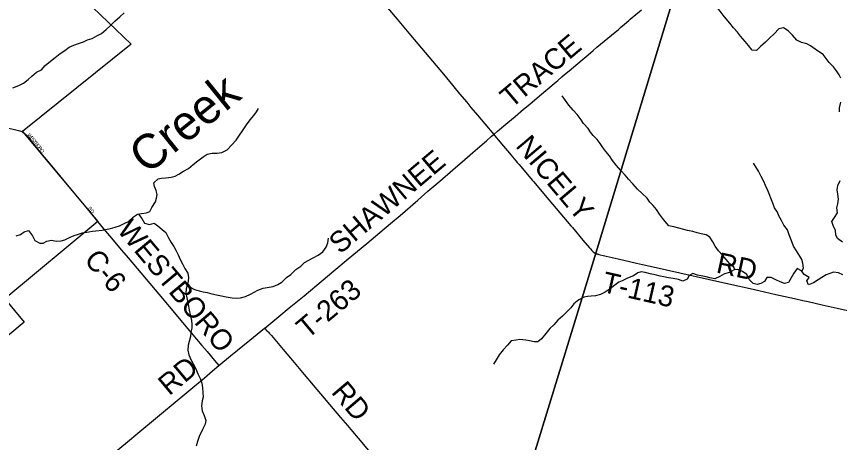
# Model space of a CAD drawing. Extents: x 1442749 to 1756758, y 235267 to 677782.
# Drawn here: x 1554277 to 1566168, y 468347 to 474506 of the extents above; entities that cross this region are included whole.
import ezdxf

# ---------------------------------------------------------------- set-up
doc = ezdxf.new("R2010")
doc.units = 0
for name, color, linetype in [('GM_X_City_Street', 7, 'Continuous'), ('GM_X_City_Street_Text', 7, 'Continuous'), ('GM_X_Corporation', 7, 'Continuous'), ('GM_X_County_Road', 7, 'Continuous'), ('GM_X_County_Road_Text', 7, 'Continuous'), ('GM_X_Major_River', 7, 'Continuous'), ('GM_X_Major_River_Text', 7, 'Continuous'), ('GM_X_Minor_River', 7, 'Continuous'), ('GM_X_Township', 7, 'Continuous'), ('GM_X_Township_Road', 7, 'Continuous'), ('GM_X_Township_Road_Text', 7, 'Continuous')]:
    doc.layers.add(name, color=color, linetype=linetype)

msp = doc.modelspace()

# ---------------------------------------------------------------- linework, layer by layer
at = {"layer": 'GM_X_City_Street'}
for points in [[(1554075, 472915), (1554127, 472903), (1554288, 472865)], [(1554288, 472865), (1554307, 472860), (1554323, 472855), (1554338, 472849), (1554352, 472842), (1554371, 472831), (1554389, 472818), (1554406, 472803), (1554429, 472779), (1554460, 472742), (1554558, 472618), (1554625, 472537), (1554730, 472411), (1554832, 472287), (1555010, 472072), (1555086, 471981), (1555229, 471806), (1555407, 471593)]]:
    msp.add_lwpolyline(points, dxfattribs=at)
at = {"layer": 'GM_X_Corporation'}
msp.add_lwpolyline([(1555050, 474960), (1555933, 474108), (1554365, 472843), (1555450, 471541), (1554110, 470424), (1554390, 470088), (1552609, 468604)], dxfattribs=at)
at = {"layer": 'GM_X_County_Road'}
for points in [[(1555407, 471593), (1555512, 471466), (1555622, 471336), (1555795, 471130), (1555890, 471017), (1556335, 470491), (1556609, 470165), (1556724, 470026), (1556956, 469750), (1557030, 469662), (1557139, 469534), (1557201, 469461)], [(1557201, 469461), (1557371, 469601), (1557646, 469829), (1557858, 469999), (1557858, 469999)], [(1557858, 469999), (1557896, 469964), (1557909, 469952), (1557917, 469943), (1557929, 469930), (1557961, 469894), (1558154, 469662), (1558263, 469531), (1558335, 469446), (1558433, 469331), (1558564, 469176), (1558959, 468711), (1559059, 468593), (1559131, 468507), (1559213, 468410), (1559533, 468032)]]:
    msp.add_lwpolyline(points, dxfattribs=at)
at = {"layer": 'GM_X_Major_River'}
msp.add_lwpolyline([(1554274, 471337), (1554334, 471356), (1554387, 471395), (1554449, 471410), (1554506, 471337), (1554541, 471267), (1554612, 471229), (1554662, 471231), (1554715, 471260), (1554781, 471275), (1554851, 471258), (1554921, 471261), (1554975, 471278), (1555054, 471315), (1555110, 471340), (1555160, 471356), (1555232, 471379), (1555323, 471393), (1555375, 471401), (1555425, 471406), (1555513, 471417), (1555585, 471432), (1555635, 471443), (1555702, 471460), (1555764, 471481), (1555842, 471516), (1555897, 471543), (1555968, 471610), (1556026, 471648), (1556085, 471657), (1556153, 471668), (1556203, 471685), (1556232, 471745), (1556283, 471828), (1556300, 471882), (1556309, 471934), (1556294, 471990), (1556271, 472047), (1556263, 472099), (1556322, 472158), (1556374, 472171), (1556434, 472174), (1556513, 472183), (1556567, 472199), (1556623, 472226), (1556692, 472271), (1556760, 472310), (1556829, 472367), (1556898, 472420), (1556973, 472479), (1557034, 472516), (1557104, 472529), (1557178, 472528), (1557244, 472539), (1557320, 472580), (1557383, 472647), (1557449, 472716), (1557498, 472788), (1557543, 472855), (1557602, 472941), (1557653, 473010), (1557704, 473073), (1557743, 473127), (1557774, 473178)], dxfattribs=at)
at = {"layer": 'GM_X_Minor_River'}
for points in [[(1564852, 474086), (1564802, 474143), (1564739, 474220), (1564694, 474277), (1564635, 474344), (1564584, 474407), (1564529, 474470), (1564488, 474524), (1564444, 474585), (1564395, 474642), (1564352, 474693), (1564309, 474749), (1564259, 474806), (1564224, 474857), (1564167, 474926), (1564128, 474976), (1564086, 475031), (1564031, 475094)], [(1554224, 473473), (1554309, 473510), (1554379, 473543), (1554444, 473594), (1554499, 473645), (1554568, 473701), (1554640, 473736), (1554689, 473799), (1554768, 473860), (1554835, 473914), (1554906, 473969), (1554975, 474012), (1555040, 474061), (1555104, 474090), (1555174, 474115), (1555247, 474140), (1555305, 474166), (1555370, 474189), (1555440, 474228), (1555505, 474261), (1555574, 474318), (1555629, 474372), (1555700, 474439), (1555771, 474500), (1555833, 474558)], [(1566186, 473613), (1566161, 473664), (1566124, 473720), (1566080, 473777), (1566019, 473842), (1565976, 473897), (1565929, 473954), (1565877, 473992), (1565818, 474035), (1565750, 474082), (1565695, 474111), (1565617, 474132), (1565553, 474165), (1565486, 474234), (1565427, 474299), (1565358, 474344), (1565289, 474325), (1565224, 474256), (1565161, 474197), (1565097, 474135), (1565028, 474074), (1564969, 474015), (1564907, 474020), (1564852, 474086)], [(1564657, 470847), (1564639, 470884), (1564582, 470931), (1564528, 470994), (1564477, 471055), (1564418, 471120), (1564369, 471188), (1564338, 471251), (1564293, 471316), (1564241, 471350), (1564169, 471365), (1564112, 471378), (1564048, 471397), (1563972, 471414), (1563916, 471429), (1563846, 471448), (1563773, 471463), (1563703, 471480), (1563650, 471541), (1563608, 471592), (1563569, 471648), (1563522, 471715), (1563473, 471772), (1563427, 471823), (1563388, 471879), (1563317, 471948), (1563248, 472011), (1563179, 472089), (1563118, 472152), (1563069, 472212), (1563010, 472281), (1562943, 472358), (1562888, 472423), (1562844, 472490), (1562791, 472553), (1562748, 472614), (1562709, 472668), (1562666, 472729), (1562608, 472784), (1562571, 472834), (1562538, 472885), (1562471, 472958), (1562436, 473011), (1562375, 473088), (1562320, 473151), (1562259, 473226), (1562211, 473292), (1562162, 473359)], [(1566169, 473130), (1566166, 473185), (1566185, 473265)], [(1565621, 470827), (1565648, 470868), (1565639, 470939), (1565622, 470991), (1565592, 471041), (1565547, 471118), (1565504, 471187), (1565485, 471241), (1565460, 471300), (1565439, 471352), (1565416, 471421), (1565364, 471490), (1565327, 471558), (1565292, 471625), (1565271, 471675), (1565230, 471742), (1565203, 471806), (1565184, 471857), (1565149, 471942), (1565130, 471992), (1565099, 472064), (1565073, 472123), (1565036, 472194), (1564999, 472268), (1564960, 472333), (1564925, 472388)], [(1566210, 471244), (1566140, 471295), (1566115, 471349), (1566110, 471413), (1566075, 471486), (1566056, 471542), (1566097, 471602), (1566140, 471667), (1566131, 471742), (1566142, 471798), (1566155, 471866), (1566144, 471936), (1566133, 472000), (1566142, 472062), (1566175, 472134)], [(1556040, 471650), (1556089, 471585), (1556126, 471518), (1556198, 471497), (1556266, 471519), (1556321, 471480), (1556383, 471429), (1556434, 471382), (1556471, 471305), (1556510, 471241), (1556549, 471182), (1556584, 471119), (1556612, 471061), (1556643, 470992), (1556678, 470922), (1556711, 470865), (1556752, 470794), (1556763, 470734), (1556756, 470680), (1556743, 470622), (1556729, 470570), (1556722, 470508), (1556737, 470438), (1556752, 470371), (1556761, 470321), (1556774, 470263), (1556787, 470192), (1556804, 470110), (1556809, 470060), (1556810, 470006), (1556797, 469936), (1556789, 469882), (1556772, 469810), (1556759, 469754), (1556752, 469682), (1556769, 469613), (1556804, 469529), (1556847, 469452), (1556876, 469389), (1556899, 469339), (1556932, 469274), (1556957, 469206), (1556966, 469136), (1556967, 469073), (1556972, 469005), (1556959, 468949), (1556948, 468877), (1556961, 468805), (1556988, 468736), (1557011, 468664), (1557004, 468612), (1556965, 468536), (1556916, 468433), (1556891, 468365), (1556872, 468293)], [(1556748, 470644), (1556785, 470595), (1556851, 470558), (1556914, 470538), (1556974, 470527), (1557030, 470514), (1557100, 470499), (1557166, 470482), (1557238, 470469), (1557308, 470456), (1557395, 470439), (1557461, 470434), (1557511, 470439), (1557584, 470460), (1557656, 470493), (1557709, 470521), (1557765, 470548), (1557842, 470579), (1557986, 470605), (1558053, 470630), (1558111, 470668), (1558180, 470731), (1558241, 470778), (1558314, 470847), (1558383, 470897), (1558438, 470950), (1558563, 471016), (1558636, 471055), (1558702, 471103), (1558749, 471170), (1558776, 471232), (1558783, 471302)], [(1566215, 470772), (1566155, 470799), (1566079, 470808), (1566027, 470793), (1565975, 470772), (1565910, 470734), (1565858, 470697), (1565791, 470654), (1565720, 470629), (1565697, 470683), (1565728, 470735), (1565656, 470778), (1565619, 470829), (1565554, 470864), (1565507, 470798), (1565470, 470730), (1565429, 470661), (1565372, 470648), (1565309, 470670), (1565247, 470697), (1565181, 470734), (1565117, 470733), (1565082, 470676), (1565030, 470646), (1564978, 470631), (1564918, 470646), (1564863, 470703), (1564830, 470777), (1564764, 470822), (1564697, 470849), (1564646, 470846), (1564576, 470803), (1564505, 470788), (1564437, 470746), (1564368, 470715), (1564292, 470730), (1564241, 470743), (1564169, 470758), (1564117, 470767), (1564047, 470790), (1563993, 470764), (1563968, 470711), (1563903, 470682), (1563842, 470702), (1563762, 470718), (1563696, 470728), (1563628, 470741), (1563574, 470752), (1563504, 470771), (1563434, 470786), (1563361, 470805), (1563303, 470816), (1563252, 470799), (1563192, 470755), (1563105, 470722), (1563029, 470687), (1562978, 470666), (1562919, 470621), (1562853, 470569), (1562782, 470522), (1562715, 470487), (1562643, 470466), (1562579, 470461), (1562525, 470460), (1562473, 470450), (1562402, 470409), (1562329, 470354), (1562284, 470296), (1562221, 470233), (1562166, 470172), (1562099, 470115), (1562038, 470049), (1561981, 469998), (1561924, 469924), (1561863, 469845), (1561808, 469802), (1561758, 469802), (1561687, 469817), (1561635, 469828), (1561551, 469837), (1561497, 469828), (1561424, 469817), (1561369, 469754), (1561306, 469686), (1561251, 469613), (1561206, 469545), (1561167, 469482)]]:
    msp.add_lwpolyline(points, dxfattribs=at)
at = {"layer": 'GM_X_Township'}
for points in [[(1566747, 484545), (1565221, 479519), (1565146, 479277), (1565133, 479233), (1564414, 476901), (1563836, 475001), (1562630, 471037), (1561114, 466092), (1560897, 465383), (1560357, 463622), (1558990, 459152), (1557881, 459234), (1555623, 459427), (1553981, 459606)], [(1570793, 458137), (1565757, 458561), (1558990, 459152), (1560357, 463622), (1560897, 465383), (1561114, 466092), (1562630, 471037), (1563836, 475001), (1564414, 476901), (1565133, 479233), (1565146, 479277), (1565221, 479519), (1566747, 484545)]]:
    msp.add_lwpolyline(points, dxfattribs=at)
at = {"layer": 'GM_X_Township_Road'}
for points in [[(1558671, 475799), (1558717, 475741), (1558758, 475689), (1558935, 475474), (1559124, 475247), (1559525, 474766), (1559775, 474466), (1559967, 474237), (1560180, 473984), (1560444, 473670), (1560574, 473513), (1560677, 473390), (1560781, 473268), (1560843, 473192), (1560939, 473079), (1561043, 472952), (1561171, 472800)], [(1561171, 472800), (1561225, 472846), (1561376, 472973), (1561481, 473062), (1561603, 473166), (1561691, 473240), (1561832, 473358), (1562075, 473563), (1562098, 473582), (1562158, 473632), (1562195, 473665), (1562263, 473722), (1562451, 473880), (1562506, 473927), (1562568, 473980), (1562609, 474015), (1562661, 474060), (1562875, 474238), (1562973, 474320), (1563005, 474348), (1563062, 474396), (1563123, 474447), (1563145, 474466), (1563308, 474603)], [(1557858, 469999), (1557863, 470003), (1558066, 470171), (1558216, 470293), (1558432, 470470), (1558615, 470624), (1558863, 470829), (1559069, 471001), (1559340, 471225), (1559527, 471385), (1559680, 471513), (1559818, 471630), (1560073, 471852), (1560222, 471980), (1560391, 472126), (1560580, 472289), (1560755, 472438), (1560868, 472538), (1560972, 472628), (1561067, 472709), (1561140, 472774), (1561171, 472800)], [(1561171, 472800), (1561182, 472787), (1561266, 472687), (1561284, 472666), (1561401, 472528), (1561420, 472505), (1561493, 472419), (1561511, 472397), (1561524, 472382), (1561540, 472364), (1561728, 472142), (1561748, 472119), (1561898, 471941), (1561917, 471919), (1562288, 471481), (1562310, 471455), (1562461, 471273), (1562555, 471161), (1562568, 471146), (1562589, 471122), (1562599, 471112), (1562609, 471103), (1562622, 471094)], [(1562622, 471094), (1562624, 471092), (1562633, 471088), (1562640, 471084), (1562643, 471083), (1562651, 471080), (1562660, 471077), (1562669, 471074), (1562674, 471072), (1562684, 471069), (1562692, 471067), (1562708, 471063), (1562754, 471051), (1562776, 471046), (1562796, 471041), (1562970, 471002), (1563233, 470941), (1563320, 470922), (1563475, 470887), (1563859, 470801), (1564291, 470703), (1564612, 470633), (1564877, 470573), (1565002, 470544), (1565248, 470488), (1565517, 470428), (1565636, 470402), (1565713, 470385), (1565917, 470338), (1566135, 470289), (1566368, 470237)], [(1554209, 467004), (1554517, 467249), (1554870, 467533), (1555149, 467756), (1555231, 467821), (1555382, 467943), (1555607, 468129), (1555879, 468357), (1556030, 468481), (1556343, 468742), (1556600, 468957), (1556708, 469047), (1556853, 469169), (1556987, 469280), (1557109, 469384), (1557201, 469461)]]:
    msp.add_lwpolyline(points, dxfattribs=at)

# ---------------------------------------------------------------- texts
at = {"layer": 'GM_X_City_Street_Text'}
for s, rotation, p in [('W', 308.9854, (1554432, 472793)), ('E', 308.9799, (1554468, 472749)), ('S', 308.9799, (1554490, 472721)), ('T', 308.9799, (1554512, 472694)), ('B', 308.9784, (1554535, 472667)), ('O', 308.9772, (1554560, 472636)), ('R', 308.9832, (1554587, 472602)), ('O', 310.3089, (1554613, 472570)), ('RD', 308.6589, (1555308, 471733))]:
    msp.add_text(s, height=50, rotation=rotation, dxfattribs=at).set_placement(p)
at = {"layer": 'GM_X_County_Road_Text'}
for s, rotation, p in [('WESTBORO', 309.9655, (1555717, 471415)), ('C-6', 310.4605, (1555240, 470982)), ('RD', 310.4412, (1558813, 469071))]:
    msp.add_text(s, height=300, rotation=rotation, dxfattribs=at).set_placement(p)
at = {"layer": 'GM_X_Major_River_Text'}
msp.add_text('Creek', height=500, rotation=38.9479, dxfattribs=at).set_placement((1556164, 472209))
at = {"layer": 'GM_X_Township_Road_Text'}
for s, rotation, p in [('TRACE', 40.0826, (1561424, 473168)), ('NICELY', 310.161, (1561476, 472630)), ('SHAWNEE', 40.2693, (1558952, 471061)), ('RD', 347.6302, (1564372, 470808)), ('T-113', 347.1743, (1562719, 470529)), ('T-263', 39.8416, (1558480, 469835)), ('RD', 39.8673, (1556483, 469015))]:
    msp.add_text(s, height=300, rotation=rotation, dxfattribs=at).set_placement(p)

doc.saveas('drawing.dxf')
